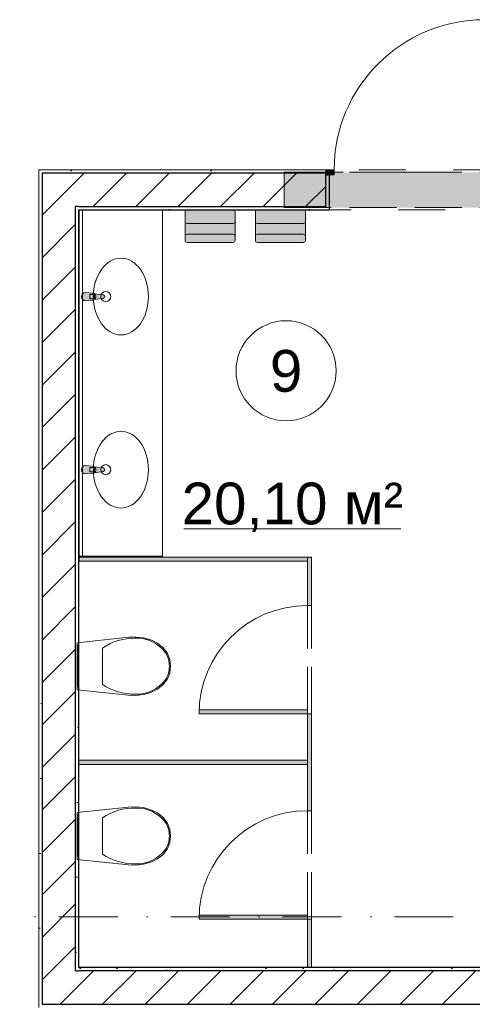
# Model space of a CAD drawing. Header units: millimetres. Extents: x -59761 to 112741, y -57975 to 46221.
# Tile 303 of 421: x 49265 to 51978, y -26950 to -21050. Entities that reach past the tile are written whole.
import ezdxf

# ---------------------------------------------------------------- set-up
doc = ezdxf.new("R2010")
doc.units = ezdxf.units.MM
for name, pattern in [('Wipeout_Contour', [1000, 0, -1000]), ('Невидимая', [391.222223, 282.222223, -109]), ('Штриховая', [564.444447, 282.222223, -282.222223]), ('Штрихпунктирная', [670.277762, 352.777767, -176.388884, 0, -141.111112])]:
    doc.linetypes.add(name, pattern=pattern)
for name, color, linetype in [('Интерьер - Оборудование', 7, 'Continuous'), ('Интерьер - Сантехника', 7, 'Continuous'), ('Конструктив - Перемычки', 7, 'Continuous'), ('Конструктив - Стены Блок 200 нов', 7, 'Continuous'), ('Элемент Модели - Зона', 7, 'Continuous'), ('Элемент Модели - Оси', 2, 'Continuous')]:
    doc.layers.add(name, color=color, linetype=linetype)
doc.styles.add('СГЕНЕРИР_СТИЛЬ_1', font='arial.ttf')
pattern_1 = [(45, (-45000, -54000), (-127.27922, 127.27922), [])]
pattern_2 = [(45, (-45000, -53650), (-111.36932, 111.36932), [0, -105, 0, -157.5]), (110, (-44650, -53650), (148.00159, 53.86817), [0, -77, 0, -133])]

msp = doc.modelspace()

# ---------------------------------------------------------------- hatches: boundary and pattern name
at = {"layer": 'Интерьер - Оборудование', "linetype": 'Continuous', "lineweight": 0}
for points in [[(51015, -24270), (50990, -24270), (50990, -24560), (51015, -24560)], [(50990, -25185), (50340, -25185), (50340, -25210), (50990, -25210)], [(51015, -25210), (50990, -25210), (50990, -25500), (51015, -25500)], [(51015, -25500), (50990, -25500), (50990, -25790), (51015, -25790)], [(50990, -26415), (50340, -26415), (50340, -26440), (50990, -26440)]]:
    msp.add_hatch(color=255, dxfattribs=at).paths.add_polyline_path(points)

# ---------------------------------------------------------------- linework, layer by layer
at = {"layer": 'Интерьер - Оборудование', "color": 7, "linetype": 'Continuous', "lineweight": 5}
for p, q in [((49685.32, -22695.72), (49700.19, -22695.72)), ((49685.32, -22722.92), (49685.32, -22695.72)), ((49700.19, -22722.92), (49685.32, -22722.92)), ((49685.32, -23733.02), (49700.19, -23733.02)), ((49685.32, -23760.22), (49685.32, -23733.02)), ((49700.19, -23760.22), (49685.32, -23760.22))]:
    msp.add_line(p, q, dxfattribs=at)
at = {"layer": 'Интерьер - Оборудование', "color": 7, "linetype": 'Невидимая', "lineweight": 15}
for p, q in [((50990, -25210), (50990, -24560)), ((51015, -25210), (51015, -24560)), ((50990, -26440), (50990, -25790)), ((51015, -26440), (51015, -25790))]:
    msp.add_line(p, q, dxfattribs=at)
at = {"layer": 'Интерьер - Оборудование', "color": 7, "linetype": 'Continuous', "lineweight": 15}
for p, q in [((51015, -25210), (50990, -25210)), ((50990, -25210), (50990, -25500)), ((51015, -25500), (51015, -25210)), ((50990, -25500), (50990, -25790)), ((51015, -25790), (51015, -25500)), ((50990, -25790), (51015, -25790))]:
    msp.add_line(p, q, dxfattribs=at)
at = {"layer": 'Интерьер - Оборудование', "color": 7, "linetype": 'Continuous', "lineweight": 15, "flags": 128}
for points in [[(51015, -24270), (50990, -24270), (50990, -24560), (51015, -24560)], [(50990, -25185), (50340, -25185), (50340, -25210), (50990, -25210)], [(50990, -26415), (50340, -26415), (50340, -26440), (50990, -26440)]]:
    msp.add_lwpolyline(points, close=True, dxfattribs=at)
at = {"layer": 'Интерьер - Оборудование', "color": 7, "linetype": 'Continuous', "lineweight": 5}
for centre, radius, start, end in [((49700.19, -22709.32), 13.6, 270, 90), ((49700.46, -22709.32), 21.09, 302.771025, 57.228975), ((49700.19, -23746.62), 13.6, 270, 90), ((49700.46, -23746.62), 21.09, 302.771025, 57.228975)]:
    msp.add_arc(centre, radius, start, end, dxfattribs=at)
at = {"layer": 'Интерьер - Оборудование', "color": 7, "linetype": 'Continuous', "lineweight": 0}
for centre in [(50990, -25210), (50990, -26440)]:
    msp.add_arc(centre, 650, 90, 180, dxfattribs=at)
at = {"layer": 'Интерьер - Сантехника', "color": 7, "linetype": 'Continuous', "lineweight": 15}
for p, q in [((50544.17, -22270.85), (50268.55, -22270.85)), ((50965.56, -22270.85), (50689.94, -22270.85)), ((50544.17, -22335.85), (50268.55, -22335.85)), ((50965.56, -22335.85), (50689.94, -22335.85))]:
    msp.add_line(p, q, dxfattribs=at)
at = {"layer": 'Интерьер - Сантехника', "color": 7, "linetype": 'Continuous', "lineweight": 5}
for p, q in [((49761.41, -24815.01), (49761.41, -24923.95)), ((49761.41, -24923.95), (49761.41, -25032.89)), ((49761.41, -25832.11), (49761.41, -25941.05)), ((49761.41, -25941.05), (49761.41, -26049.99))]:
    msp.add_line(p, q, dxfattribs=at)
for centre in [(49780.91, -22708.75), (49780.91, -23746.25)]:
    msp.add_circle(centre, 30, dxfattribs=at)
at = {"layer": 'Интерьер - Сантехника', "color": 7, "linetype": 'Continuous', "lineweight": 15}
for centre, start, end in [((50268.55, -22258.66), 180, 270), ((50544.17, -22258.66), 270, 0), ((50689.94, -22258.66), 180, 270), ((50965.56, -22258.66), 270, 0), ((50268.55, -22348.03), 90, 180), ((50544.17, -22348.03), 0, 90), ((50689.94, -22348.03), 90, 180), ((50965.56, -22348.03), 0, 90)]:
    msp.add_arc(centre, 12.19, start, end, dxfattribs=at)
at = {"layer": 'Интерьер - Сантехника', "color": 7, "linetype": 'Continuous', "lineweight": 5}
for centre in [(49872, -22708.75), (49872, -23746.25)]:
    msp.add_ellipse(centre, major_axis=(0, 230), ratio=0.7173913, dxfattribs=at)
for centre, major_axis, start_param, end_param in [((49949.44, -25182.05), (0, 425.25), 6.2595672, 6.8125877), ((49970.77, -25013.41), (0, 256.9), 5.4383242, 6.3389127), ((50041.16, -24924.76), (0, 138.52), 4.7182498, 5.3448936), ((50041.16, -24923.14), (0, 138.52), 4.0798845, 4.7065282), ((49970.77, -24834.49), (0, 256.9), 3.0858614, 3.98645), ((49949.44, -24665.85), (0, 425.25), 2.6121879, 3.1652085), ((49949.44, -26199.15), (0, 425.25), 6.2595672, 6.8125877), ((49970.77, -26030.51), (0, 256.9), 5.4383242, 6.3389127), ((50041.16, -25941.86), (0, 138.52), 4.7182498, 5.3448936), ((50041.16, -25940.24), (0, 138.52), 4.0798845, 4.7065282), ((49949.44, -25682.95), (0, 425.25), 2.6121879, 3.1652085), ((49970.77, -25851.59), (0, 256.9), 3.0858614, 3.98645)]:
    msp.add_ellipse(centre, major_axis=major_axis, ratio=0.8755459, start_param=start_param, end_param=end_param, dxfattribs=at)
at = {"layer": 'Конструктив - Стены Блок 200 нов', "color": 7, "linetype": 'Continuous', "lineweight": 5}
msp.add_line((51150, -21980), (51150, -21950), dxfattribs=at)
msp.add_arc((52050, -21950), 900, 90, 180, dxfattribs=at)
at = {"layer": 'Элемент Модели - Зона', "color": 7, "linetype": 'Continuous', "lineweight": 15}
msp.add_line((50249.23, -24101.48), (51549.81, -24101.48), dxfattribs=at)
at = {"layer": 'Элемент Модели - Зона', "color": 253, "linetype": 'Штриховая', "lineweight": 15, "flags": 128}
for points in [[(26700.06, -17920), (23044.74, -17920), (23044.74, -22991.54), (26700.06, -26646.87), (26700.06, -26350), (27300.06, -26350), (27300.06, -26950), (27320.06, -26950), (27320.06, -27030), (45050, -27030), (45050, -27050), (45650, -27050), (45650, -27030), (49380, -27030), (49380, -21950), (54080, -21950), (54080, -18300), (53700, -18300), (53700, -17920), (45650, -17920), (45650, -18300), (45050, -18300), (45050, -17920), (44950, -17920), (44950, -18300), (44350, -18300), (44350, -17920), (36300.06, -17920), (36300.06, -18300), (35700.06, -18300), (35700.06, -17920), (27300.06, -17920), (27300.06, -18300), (26700.06, -18300)], [(49620, -22190), (49620, -26730), (53700, -26730), (53700, -26350), (54080, -26350), (54080, -22190)]]:
    msp.add_lwpolyline(points, close=True, dxfattribs=at)
at = {"layer": 'Элемент Модели - Зона', "color": 7, "linetype": 'Continuous', "lineweight": 15, "flags": 128}
msp.add_lwpolyline([(51161.71, -23153.79, 1), (50561.71, -23153.79, 1)], format="xyb", close=True, dxfattribs=at)

# ---------------------------------------------------------------- texts
at = {"layer": 'Элемент Модели - Зона', "color": 7, "lineweight": 15, "char_height": 250, "attachment_point": 5, "style": 'СГЕНЕРИР_СТИЛЬ_1'}
for s, insert in [('\\A1;{\\pqc;\\fArial|b0|i0|c204|p38;9}', (50861.71, -23155.85)), ('\\A1;{\\pqc;\\fArial|b0|i0|c204|p38;20,10 м²}', (50899.52, -23972.17))]:
    msp.add_mtext(s, dxfattribs=dict(at, insert=insert))

# ---------------------------------------------------------------- next in the draw order: wipeouts: each hides what was drawn before it
at = {"color": 254, "linetype": 'Wipeout_Contour', "lineweight": 0, "ltscale": 7577940.052360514}
msp.add_wipeout([(49400, -21950), (49380, -21950), (49400, -21970)], dxfattribs=at).dxf.layer = 'Конструктив - Стены Блок 200 нов'
at = {"color": 254, "linetype": 'Wipeout_Contour', "lineweight": 0, "ltscale": 7578675.724144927}
msp.add_wipeout([(49620, -22170), (49600, -22170), (49620, -22190)], dxfattribs=at).dxf.layer = 'Конструктив - Стены Блок 200 нов'
at = {"color": 254, "linetype": 'Wipeout_Contour', "lineweight": 0, "ltscale": 7580361.897569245}
msp.add_wipeout([(49620, -26730), (49600, -26750), (49620, -26750)], dxfattribs=at).dxf.layer = 'Конструктив - Стены Блок 200 нов'
at = {"color": 254, "linetype": 'Wipeout_Contour', "lineweight": 0, "ltscale": 7579788.836962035}
msp.add_wipeout([(49400, -26950), (49380, -26970), (49400, -26970)], dxfattribs=at).dxf.layer = 'Конструктив - Стены Блок 200 нов'

# ---------------------------------------------------------------- next in the draw order: wipeouts: each hides what was drawn before it
at = {"color": 254, "linetype": 'Wipeout_Contour', "lineweight": 0, "ltscale": 7578386.221456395}
msp.add_wipeout([(49600, -21970), (49400, -21970), (49600, -22170)], dxfattribs=at).dxf.layer = 'Конструктив - Стены Блок 200 нов'
at = {"color": 254, "linetype": 'Wipeout_Contour', "lineweight": 0, "ltscale": 7580175.830569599}
msp.add_wipeout([(49600, -26750), (49400, -26950), (49600, -26950)], dxfattribs=at).dxf.layer = 'Конструктив - Стены Блок 200 нов'

# ---------------------------------------------------------------- next in the draw order: hatches: boundary and pattern name
at = {"layer": 'Конструктив - Стены Блок 200 нов', "linetype": 'Continuous', "lineweight": 5}
h = msp.add_hatch(dxfattribs=at)
h.set_pattern_fill('БЛОКИ_БЕТОННЫЕ_ЭФФЕКТИВН_2D', style=0, pattern_type=2)
h.set_pattern_definition(pattern_1)
h.paths.add_polyline_path([(49600, -21970), (49400, -21970), (49600, -22170)])
h = msp.add_hatch(dxfattribs=at)
h.set_pattern_fill('БЛОКИ_БЕТОННЫЕ_ЭФФЕКТИВН_2D', style=0, pattern_type=2)
h.set_pattern_definition(pattern_1)
h.paths.add_polyline_path([(49600, -26750), (49400, -26950), (49600, -26950)])

# ---------------------------------------------------------------- next in the draw order: wipeouts: each hides what was drawn before it
at = {"color": 254, "linetype": 'Wipeout_Contour', "lineweight": 0, "ltscale": 7577923.758748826}
msp.add_wipeout([(49380, -21970), (49400, -21970), (49380, -21950)], dxfattribs=at).dxf.layer = 'Конструктив - Стены Блок 200 нов'
at = {"color": 254, "linetype": 'Wipeout_Contour', "lineweight": 0, "ltscale": 7578659.43228906}
msp.add_wipeout([(49620, -22190), (49600, -22170), (49600, -22190)], dxfattribs=at).dxf.layer = 'Конструктив - Стены Блок 200 нов'

# ---------------------------------------------------------------- next in the draw order: wipeouts: each hides what was drawn before it
at = {"color": 254, "linetype": 'Wipeout_Contour', "lineweight": 0, "ltscale": 10105139.97010624}
msp.add_wipeout([(49380, -26950), (49400, -26950), (49400, -21970), (49380, -21970)], dxfattribs=at).dxf.layer = 'Конструктив - Стены Блок 200 нов'
at = {"color": 254, "linetype": 'Wipeout_Contour', "lineweight": 0, "ltscale": 10106012.46300079}
msp.add_wipeout([(49620, -26730), (49620, -22190), (49600, -22190), (49600, -26730)], dxfattribs=at).dxf.layer = 'Конструктив - Стены Блок 200 нов'

# ---------------------------------------------------------------- next in the draw order: hatches: boundary and pattern name
at = {"layer": 'Интерьер - Оборудование', "linetype": 'Continuous', "lineweight": 0}
for points in [[(49660.41, -22734.32), (49702.36, -22730.32, 0.1210196), (49711.87, -22727.05), (49764.81, -22720.42, 0.8825663), (49764.81, -22698.22), (49711.87, -22691.59, 0.1210196), (49702.36, -22688.32), (49660.41, -22684.32, 1)], [(49660.41, -23771.62), (49702.36, -23767.62, 0.1210196), (49711.87, -23764.35), (49764.81, -23757.72, 0.8825663), (49764.81, -23735.52), (49711.87, -23728.89, 0.1210196), (49702.36, -23725.62), (49660.41, -23721.62, 1)]]:
    msp.add_hatch(color=255, dxfattribs=at).paths.add_polyline_path(points)
at = {"layer": 'Конструктив - Стены Блок 200 нов', "linetype": 'Continuous', "lineweight": 5}
h = msp.add_hatch(dxfattribs=at)
h.set_pattern_fill('ШТУКАТУРКА__ГИПС_01_000D', color=252, style=0, pattern_type=2)
h.set_pattern_definition(pattern_2)
h.paths.add_polyline_path([(49380, -26950), (49400, -26950), (49400, -21970), (49380, -21970)])
h = msp.add_hatch(dxfattribs=at)
h.set_pattern_fill('ШТУКАТУРКА__ГИПС_01_000D', color=252, style=0, pattern_type=2)
h.set_pattern_definition(pattern_2)
h.paths.add_polyline_path([(49620, -26730), (49620, -22190), (49600, -22190), (49600, -26730)])

# ---------------------------------------------------------------- next in the draw order: linework, layer by layer
at = {"layer": 'Интерьер - Оборудование', "color": 7, "linetype": 'Continuous', "lineweight": 5, "flags": 128}
for points in [[(49660.41, -22734.32), (49702.36, -22730.32, 0.1210196), (49711.87, -22727.05), (49764.81, -22720.42, 0.8825663), (49764.81, -22698.22), (49711.87, -22691.59, 0.1210196), (49702.36, -22688.32), (49660.41, -22684.32, 1)], [(49660.41, -23771.62), (49702.36, -23767.62, 0.1210196), (49711.87, -23764.35), (49764.81, -23757.72, 0.8825663), (49764.81, -23735.52), (49711.87, -23728.89, 0.1210196), (49702.36, -23725.62), (49660.41, -23721.62, 1)]]:
    msp.add_lwpolyline(points, format="xyb", close=True, dxfattribs=at)

# ---------------------------------------------------------------- next in the draw order: wipeouts: each hides what was drawn before it
at = {"color": 254, "linetype": 'Wipeout_Contour', "lineweight": 0, "ltscale": 7578213.262219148}
msp.add_wipeout([(49600, -22170), (49400, -21970), (49400, -22170)], dxfattribs=at).dxf.layer = 'Конструктив - Стены Блок 200 нов'
at = {"color": 254, "linetype": 'Wipeout_Contour', "lineweight": 0, "ltscale": 7580340.44098592}
msp.add_wipeout([(49600, -26730), (49600, -26750), (49620, -26730)], dxfattribs=at).dxf.layer = 'Конструктив - Стены Блок 200 нов'
at = {"color": 254, "linetype": 'Wipeout_Contour', "lineweight": 0, "ltscale": 7579767.378582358}
msp.add_wipeout([(49380, -26950), (49380, -26970), (49400, -26950)], dxfattribs=at).dxf.layer = 'Конструктив - Стены Блок 200 нов'

# ---------------------------------------------------------------- next in the draw order: hatches: boundary and pattern name
at = {"layer": 'Конструктив - Стены Блок 200 нов', "linetype": 'Continuous', "lineweight": 5}
h = msp.add_hatch(dxfattribs=at)
h.set_pattern_fill('БЛОКИ_БЕТОННЫЕ_ЭФФЕКТИВН_2D', style=0, pattern_type=2)
h.set_pattern_definition(pattern_1)
h.paths.add_polyline_path([(49600, -22170), (49400, -21970), (49400, -22170)])

# ---------------------------------------------------------------- next in the draw order: linework, layer by layer
at = {"layer": 'Конструктив - Стены Блок 200 нов', "color": 7, "linetype": 'Continuous', "lineweight": 30}
msp.add_line((49600, -21970), (49400, -21970), dxfattribs=at)
at = {"layer": 'Конструктив - Стены Блок 200 нов', "color": 7, "linetype": 'Continuous', "lineweight": 5, "flags": 128}
msp.add_lwpolyline([(49380, -21950), (49400, -21950)], dxfattribs=at)

# ---------------------------------------------------------------- next in the draw order: wipeouts: each hides what was drawn before it
at = {"color": 254, "linetype": 'Wipeout_Contour', "lineweight": 0, "ltscale": 10105575.87940759}
msp.add_wipeout([(49600, -26750), (49600, -22170), (49400, -22170), (49400, -26750)], dxfattribs=at).dxf.layer = 'Конструктив - Стены Блок 200 нов'

# ---------------------------------------------------------------- next in the draw order: hatches: boundary and pattern name
at = {"layer": 'Интерьер - Оборудование', "linetype": 'Continuous', "lineweight": 0}
for points in [[(49622, -24270), (49622, -24295), (50990, -24295), (50990, -24270)], [(49620, -25487.5), (49620, -25512.5), (50990, -25512.5), (50990, -25487.5)]]:
    msp.add_hatch(color=255, dxfattribs=at).paths.add_polyline_path(points)
at = {"layer": 'Конструктив - Стены Блок 200 нов', "linetype": 'Continuous', "lineweight": 5}
h = msp.add_hatch(dxfattribs=at)
h.set_pattern_fill('БЛОКИ_БЕТОННЫЕ_ЭФФЕКТИВН_2D', style=0, pattern_type=2)
h.set_pattern_definition(pattern_1)
h.paths.add_polyline_path([(49600, -26750), (49600, -22170), (49400, -22170), (49400, -26750)])

# ---------------------------------------------------------------- next in the draw order: linework, layer by layer
at = {"layer": 'Интерьер - Оборудование', "color": 7, "linetype": 'Continuous', "lineweight": 15, "flags": 128}
for points in [[(49622, -24270), (49622, -24295), (50990, -24295), (50990, -24270)], [(49620, -25487.5), (49620, -25512.5), (50990, -25512.5), (50990, -25487.5)]]:
    msp.add_lwpolyline(points, close=True, dxfattribs=at)
at = {"layer": 'Интерьер - Сантехника', "color": 7, "linetype": 'Continuous', "lineweight": 5}
msp.add_line((50122, -24265), (49622, -24265), dxfattribs=at)
at = {"layer": 'Интерьер - Сантехника', "color": 7, "linetype": 'Continuous', "lineweight": 5, "flags": 128}
for points in [[(50006.75, -25093.37), (50050.28, -25080.97), (50091.35, -25061.95), (50123.89, -25036.35), (50148.85, -25003.31), (50164.56, -24965), (50170, -24923.95), (50164.56, -24882.9), (50148.85, -24844.59), (50123.89, -24811.55), (50091.35, -24785.95), (50050.28, -24766.93), (50006.75, -24754.53), (49961.82, -24749.04), (49916.59, -24750.6), (49610, -24782.97), (49610, -25064.92), (49916.59, -25097.3), (49961.82, -25098.86)], [(49610, -24800.95), (49610, -25046.95), (49615, -25046.95), (49615, -24800.95)], [(50006.75, -26110.47), (50050.28, -26098.07), (50091.35, -26079.05), (50123.89, -26053.45), (50148.85, -26020.41), (50164.56, -25982.1), (50170, -25941.05), (50164.56, -25900), (50148.85, -25861.69), (50123.89, -25828.65), (50091.35, -25803.05), (50050.28, -25784.03), (50006.75, -25771.63), (49961.82, -25766.14), (49916.59, -25767.7), (49610, -25800.08), (49610, -26082.03), (49916.59, -26114.4), (49961.82, -26115.96)], [(49610, -25818.05), (49610, -26064.05), (49615, -26064.05), (49615, -25818.05)]]:
    msp.add_lwpolyline(points, close=True, dxfattribs=at)
at = {"layer": 'Конструктив - Стены Блок 200 нов', "color": 7, "linetype": 'Continuous', "lineweight": 30}
for p, q in [((49400, -21970), (49400, -22170)), ((49620, -22170), (49600, -22170))]:
    msp.add_line(p, q, dxfattribs=at)
at = {"layer": 'Элемент Модели - Оси', "color": 7, "linetype": 'Штрихпунктирная', "lineweight": 15}
msp.add_line((-57760.58, -26425), (110650, -26425), dxfattribs=at)

# ---------------------------------------------------------------- next in the draw order: wipeouts: each hides what was drawn before it
at = {"color": 254, "linetype": 'Wipeout_Contour', "lineweight": 0, "ltscale": 7579953.441279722}
msp.add_wipeout([(49400, -26750), (49400, -26950), (49600, -26750)], dxfattribs=at).dxf.layer = 'Конструктив - Стены Блок 200 нов'

# ---------------------------------------------------------------- next in the draw order: hatches: boundary and pattern name
at = {"layer": 'Конструктив - Стены Блок 200 нов', "linetype": 'Continuous', "lineweight": 5}
h = msp.add_hatch(dxfattribs=at)
h.set_pattern_fill('БЛОКИ_БЕТОННЫЕ_ЭФФЕКТИВН_2D', style=0, pattern_type=2)
h.set_pattern_definition(pattern_1)
h.paths.add_polyline_path([(49400, -26750), (49400, -26950), (49600, -26750)])

# ---------------------------------------------------------------- next in the draw order: linework, layer by layer
at = {"layer": 'Конструктив - Стены Блок 200 нов', "color": 7, "linetype": 'Continuous', "lineweight": 30}
for p, q in [((49400, -22170), (49400, -26750)), ((49600, -26750), (49600, -22170)), ((49400, -26750), (49400, -26950)), ((49600, -26750), (49620, -26750)), ((49400, -26950), (49600, -26950))]:
    msp.add_line(p, q, dxfattribs=at)
at = {"layer": 'Конструктив - Стены Блок 200 нов', "color": 7, "linetype": 'Continuous', "lineweight": 5, "flags": 128}
msp.add_lwpolyline([(49380, -21950), (49380, -26970)], dxfattribs=at)
at = {"layer": 'Конструктив - Стены Блок 200 нов', "color": 7, "linetype": 'Continuous', "lineweight": 30, "flags": 128}
msp.add_lwpolyline([(49620, -26730), (49620, -22190)], dxfattribs=at)

# ---------------------------------------------------------------- next in the draw order: wipeouts: each hides what was drawn before it
at = {"color": 254, "linetype": 'Wipeout_Contour', "lineweight": 0, "ltscale": 10107323.48366543}
msp.add_wipeout([(51100, -21950), (49400, -21950), (49400, -21970), (51100, -21970)], dxfattribs=at).dxf.layer = 'Конструктив - Стены Блок 200 нов'
at = {"color": 254, "linetype": 'Wipeout_Contour', "lineweight": 0, "ltscale": 10107867.64111529}
msp.add_wipeout([(51100, -22170), (49620, -22170), (49620, -22190), (51100, -22190)], dxfattribs=at).dxf.layer = 'Конструктив - Стены Блок 200 нов'
at = {"color": 254, "linetype": 'Wipeout_Contour', "lineweight": 0, "ltscale": 10115271.75115133}
msp.add_wipeout([(49620, -26750), (53700, -26750), (53700, -26730), (49620, -26730)], dxfattribs=at).dxf.layer = 'Конструктив - Стены Блок 200 нов'
at = {"color": 254, "linetype": 'Wipeout_Contour', "lineweight": 0, "ltscale": 10114944.18288675}
msp.add_wipeout([(49400, -26970), (53700, -26970), (53700, -26950), (49400, -26950)], dxfattribs=at).dxf.layer = 'Конструктив - Стены Блок 200 нов'

# ---------------------------------------------------------------- next in the draw order: hatches: boundary and pattern name
at = {"layer": 'Конструктив - Стены Блок 200 нов', "linetype": 'Continuous', "lineweight": 5}
h = msp.add_hatch(dxfattribs=at)
h.set_pattern_fill('ШТУКАТУРКА__ГИПС_01_000D', color=252, style=0, pattern_type=2)
h.set_pattern_definition(pattern_2)
h.paths.add_polyline_path([(51100, -21950), (49400, -21950), (49400, -21970), (51100, -21970)])
h = msp.add_hatch(dxfattribs=at)
h.set_pattern_fill('ШТУКАТУРКА__ГИПС_01_000D', color=252, style=0, pattern_type=2)
h.set_pattern_definition(pattern_2)
h.paths.add_polyline_path([(51100, -22170), (49620, -22170), (49620, -22190), (51100, -22190)])
h = msp.add_hatch(dxfattribs=at)
h.set_pattern_fill('ШТУКАТУРКА__ГИПС_01_000D', color=252, style=0, pattern_type=2)
h.set_pattern_definition(pattern_2)
h.paths.add_polyline_path([(49620, -26750), (53700, -26750), (53700, -26730), (49620, -26730)])
h = msp.add_hatch(dxfattribs=at)
h.set_pattern_fill('ШТУКАТУРКА__ГИПС_01_000D', color=252, style=0, pattern_type=2)
h.set_pattern_definition(pattern_2)
h.paths.add_polyline_path([(49400, -26970), (53700, -26970), (53700, -26950), (49400, -26950)])

# ---------------------------------------------------------------- next in the draw order: wipeouts: each hides what was drawn before it
at = {"color": 254, "linetype": 'Wipeout_Contour', "lineweight": 0, "ltscale": 12635450.61819292}
msp.add_wipeout([(49600, -22170), (51100, -22170), (51100, -21980), (51100, -21970), (49600, -21970)], dxfattribs=at).dxf.layer = 'Конструктив - Стены Блок 200 нов'
at = {"color": 254, "linetype": 'Wipeout_Contour', "lineweight": 0, "ltscale": 10115286.57477318}
msp.add_wipeout([(49600, -26950), (53700, -26950), (53700, -26750), (49600, -26750)], dxfattribs=at).dxf.layer = 'Конструктив - Стены Блок 200 нов'

# ---------------------------------------------------------------- next in the draw order: hatches: boundary and pattern name
at = {"layer": 'Интерьер - Оборудование', "linetype": 'Continuous', "lineweight": 0}
msp.add_hatch(color=255, dxfattribs=at).paths.add_polyline_path([(51015, -26440), (50990, -26440), (50990, -26730), (51015, -26730)])
at = {"layer": 'Интерьер - Сантехника', "linetype": 'Continuous', "lineweight": 0}
for points in [[(50544.17, -22189.6), (50268.55, -22189.6, 0.4142136), (50256.36, -22201.78), (50256.36, -22372.41, 0.4142136), (50268.55, -22384.6), (50544.17, -22384.6, 0.4142136), (50556.36, -22372.41), (50556.36, -22201.78, 0.4142136)], [(50965.56, -22189.6), (50689.94, -22189.6, 0.4142136), (50677.75, -22201.78), (50677.75, -22372.41, 0.4142136), (50689.94, -22384.6), (50965.56, -22384.6, 0.4142136), (50977.75, -22372.41), (50977.75, -22201.78, 0.4142136)]]:
    msp.add_hatch(color=255, dxfattribs=at).paths.add_polyline_path(points)
at = {"layer": 'Конструктив - Стены Блок 200 нов', "linetype": 'Continuous', "lineweight": 5}
h = msp.add_hatch(dxfattribs=at)
h.set_pattern_fill('БЛОКИ_БЕТОННЫЕ_ЭФФЕКТИВН_2D', style=0, pattern_type=2)
h.set_pattern_definition(pattern_1)
h.paths.add_polyline_path([(49600, -22170), (51100, -22170), (51100, -21980), (51100, -21970), (49600, -21970)])
h = msp.add_hatch(dxfattribs=at)
h.set_pattern_fill('БЛОКИ_БЕТОННЫЕ_ЭФФЕКТИВН_2D', style=0, pattern_type=2)
h.set_pattern_definition(pattern_1)
h.paths.add_polyline_path([(49600, -26950), (53700, -26950), (53700, -26750), (49600, -26750)])

# ---------------------------------------------------------------- next in the draw order: linework, layer by layer
at = {"layer": 'Интерьер - Оборудование', "color": 7, "linetype": 'Continuous', "lineweight": 15, "flags": 128}
msp.add_lwpolyline([(51015, -26440), (50990, -26440), (50990, -26730), (51015, -26730)], close=True, dxfattribs=at)
at = {"layer": 'Интерьер - Сантехника', "color": 7, "linetype": 'Continuous', "lineweight": 5}
for p, q in [((49622, -22190), (49622, -24265)), ((50122, -22190), (49622, -22190)), ((49642, -22190), (49642, -24265)), ((50122, -22190), (50122, -24265))]:
    msp.add_line(p, q, dxfattribs=at)
at = {"layer": 'Интерьер - Сантехника', "color": 7, "linetype": 'Continuous', "lineweight": 15, "flags": 128}
for points in [[(50544.17, -22189.6, -0.4142136), (50556.36, -22201.78), (50556.36, -22372.41, -0.4142136), (50544.17, -22384.6), (50268.55, -22384.6, -0.4142136), (50256.36, -22372.41), (50256.36, -22201.78, -0.4142136), (50268.55, -22189.6)], [(50965.56, -22189.6, -0.4142136), (50977.75, -22201.78), (50977.75, -22372.41, -0.4142136), (50965.56, -22384.6), (50689.94, -22384.6, -0.4142136), (50677.75, -22372.41), (50677.75, -22201.78, -0.4142136), (50689.94, -22189.6)]]:
    msp.add_lwpolyline(points, format="xyb", close=True, dxfattribs=at)
at = {"layer": 'Конструктив - Перемычки', "color": 7, "linetype": 'Невидимая', "lineweight": 0}
msp.add_line((50850, -22176), (50850, -21964), dxfattribs=at)
at = {"layer": 'Конструктив - Стены Блок 200 нов', "color": 7, "linetype": 'Continuous', "lineweight": 30}
for p, q in [((49600, -21970), (49400, -21970)), ((49620, -22170), (49600, -22170)), ((49600, -26750), (49620, -26750)), ((53700, -26750), (49620, -26750)), ((49400, -26950), (49600, -26950)), ((49600, -26950), (53700, -26950))]:
    msp.add_line(p, q, dxfattribs=at)
at = {"layer": 'Конструктив - Стены Блок 200 нов', "color": 7, "linetype": 'Continuous', "lineweight": 5}
msp.add_line((51150, -21950), (51100, -21950), dxfattribs=at)
at = {"layer": 'Конструктив - Стены Блок 200 нов', "color": 7, "linetype": 'Continuous', "lineweight": 5, "flags": 128}
msp.add_lwpolyline([(51100, -21950), (49400, -21950)], dxfattribs=at)
at = {"layer": 'Конструктив - Стены Блок 200 нов', "color": 7, "linetype": 'Continuous', "lineweight": 30, "flags": 128}
msp.add_lwpolyline([(53700, -26730), (49620, -26730)], dxfattribs=at)

# ---------------------------------------------------------------- next in the draw order: wipeouts: each hides what was drawn before it
at = {"color": 254, "linetype": 'Wipeout_Contour', "lineweight": 0, "ltscale": 12638499.48635934}
msp.add_wipeout([(51100, -22190), (51120, -22190), (51120, -21980), (51100, -21980), (51100, -22170)], dxfattribs=at).dxf.layer = 'Конструктив - Стены Блок 200 нов'

# ---------------------------------------------------------------- next in the draw order: hatches: boundary and pattern name
at = {"layer": 'Конструктив - Перемычки', "linetype": 'Continuous', "lineweight": 0}
msp.add_hatch(color=59, dxfattribs=at).paths.add_polyline_path([(50850, -21964), (50850, -22176), (52350, -22176), (52350, -21964)])
at = {"layer": 'Конструктив - Стены Блок 200 нов', "linetype": 'Continuous', "lineweight": 0}
msp.add_hatch(color=255, dxfattribs=at).paths.add_polyline_path([(51100, -21980), (51150, -21980), (51150, -21950), (51100, -21950)])

# ---------------------------------------------------------------- next in the draw order: linework, layer by layer
at = {"layer": 'Конструктив - Перемычки', "color": 7, "linetype": 'Невидимая', "lineweight": 0}
for p, q in [((50850, -21964), (52350, -21964)), ((50850, -22176), (52350, -22176))]:
    msp.add_line(p, q, dxfattribs=at)
at = {"layer": 'Конструктив - Перемычки', "color": 7, "linetype": 'Штрихпунктирная', "lineweight": 0}
msp.add_line((50850, -21964), (52350, -21964), dxfattribs=at)
at = {"layer": 'Конструктив - Стены Блок 200 нов', "color": 7, "linetype": 'Continuous', "lineweight": 30}
for p, q in [((51100, -21970), (49600, -21970)), ((51100, -21970), (51100, -21980)), ((51100, -21970), (51100, -21980)), ((51100, -21970), (51100, -21980)), ((51100, -21980), (51120, -21980)), ((51100, -22170), (51100, -21980)), ((51120, -21980), (51120, -22190)), ((51120, -21980), (51120, -22190)), ((49620, -22170), (51100, -22170)), ((51100, -22190), (51120, -22190)), ((51100, -22190), (51120, -22190))]:
    msp.add_line(p, q, dxfattribs=at)
at = {"layer": 'Конструктив - Стены Блок 200 нов', "color": 7, "linetype": 'Continuous', "lineweight": 5}
for p, q in [((51100, -21950), (51100, -21970)), ((51100, -21950), (51100, -21980)), ((51100, -21950), (51100, -21970)), ((51100, -21950), (51100, -21970)), ((51100, -21980), (51150, -21980))]:
    msp.add_line(p, q, dxfattribs=at)
at = {"layer": 'Конструктив - Стены Блок 200 нов', "color": 7, "linetype": 'Continuous', "lineweight": 30, "flags": 128}
msp.add_lwpolyline([(49620, -22190), (51100, -22190)], dxfattribs=at)

doc.saveas('drawing.dxf')
